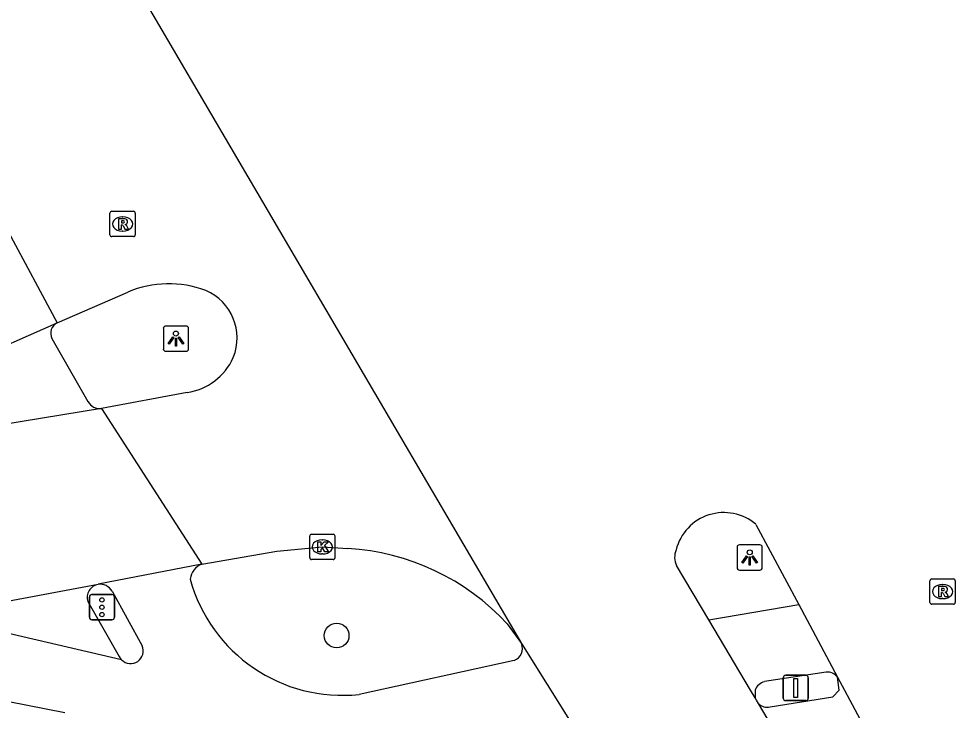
# Model space of a CAD drawing. Extents: x 161477 to 163040, y 383680 to 384868.
# Drawn here: x 162693.63 to 162730.64, y 384499.2 to 384526.54 of the extents above; entities that cross this region are included whole.
import ezdxf

# ---------------------------------------------------------------- set-up
doc = ezdxf.new("R2010")
doc.units = 0
for name, color, linetype in [('IMGEO_Boom', 7, 'Continuous'), ('IMGEO_Fietspad_gesloten', 7, 'Continuous'), ('IMGEO_Fietspad_open', 7, 'Continuous'), ('IMGEO_Kolk', 7, 'Continuous'), ('IMGEO_Lichtpunt', 7, 'Continuous'), ('IMGEO_Portaal', 7, 'Continuous'), ('IMGEO_Rijbaan_lokaal_gesloten', 7, 'Continuous'), ('IMGEO_Rijbaan_regionaal_gesloten', 7, 'Continuous'), ('IMGEO_Rioolput', 7, 'Continuous'), ('IMGEO_Verkeersregelinstallatiepaal', 7, 'Continuous'), ('IMGEO_Voetpad_open', 7, 'Continuous')]:
    doc.layers.add(name, color=color, linetype=linetype)

msp = doc.modelspace()

# ---------------------------------------------------------------- linework, layer by layer
at = {"layer": 'IMGEO_Boom'}
msp.add_circle((162706.193, 384502.158), 0.489, dxfattribs=at)
at = {"layer": 'IMGEO_Fietspad_gesloten'}
msp.add_lwpolyline([(162694.941, 384513.894), (162696.365, 384511.406)], dxfattribs=at)
for centre, radius, start, end in [((162695.367, 384514.1), 0.474, 118.1389, 205.8195), ((162696.843, 384511.674), 0.547, 209.2789, 275.7112)]:
    msp.add_arc(centre, radius, start, end, dxfattribs=at)
at = {"layer": 'IMGEO_Fietspad_open'}
for points in [[(162697.317, 384503.909), (162698.508, 384501.75)], [(162720.899, 384502.778), (162724.46, 384503.382)], [(162697.697, 384501.198), (162692.997, 384502.291)], [(162713.212, 384501.171), (162707.084, 384499.832)], [(162725.544, 384500.716), (162723.104, 384500.335)], [(162688.799, 384500.419), (162695.449, 384499.111)], [(162722.736, 384500.001), (162722.728, 384499.699)]]:
    msp.add_lwpolyline(points, dxfattribs=at)
for centre, radius, start, end in [((162701.11, 384504.31), 0.706, 109.9402, 173.6763), ((162706.418, 384506.025), 6.229, 195.2383, 276.139), ((162696.839, 384503.636), 0.551, 29.7252, 97.3954), ((162698.051, 384501.549), 0.499, 224.7731, 23.7085), ((162713.021, 384501.652), 0.517, 291.6162, 21.4305), ((162725.574, 384500.196), 0.521, 38.3454, 93.3185), ((162723.22, 384499.837), 0.511, 103.1494, 161.3049)]:
    msp.add_arc(centre, radius, start, end, dxfattribs=at)
at = {"layer": 'IMGEO_Kolk'}
for p, q in [((162705.128, 384505.236), (162705.128, 384506.088)), ((162705.203, 384506.162), (162706.055, 384506.162)), ((162706.129, 384506.088), (162706.129, 384505.236)), ((162705.616, 384505.942), (162705.641, 384505.942)), ((162705.639, 384505.382), (162705.614, 384505.382)), ((162706.055, 384505.162), (162705.203, 384505.162))]:
    msp.add_line(p, q, dxfattribs=at)
for points in [[(162705.128, 384505.236), (162705.128, 384506.088)], [(162705.203, 384506.162), (162706.055, 384506.162)], [(162706.129, 384506.088), (162706.129, 384505.236)], [(162705.449, 384505.862), (162705.572, 384505.862), (162705.572, 384505.711), (162705.702, 384505.862), (162705.866, 384505.862), (162705.72, 384505.711), (162705.873, 384505.462), (162705.721, 384505.462), (162705.636, 384505.626), (162705.572, 384505.559), (162705.572, 384505.462), (162705.449, 384505.462), (162705.449, 384505.862)], [(162706.055, 384505.162), (162705.203, 384505.162)]]:
    msp.add_lwpolyline(points, dxfattribs=at)
for centre, start, end in [((162705.205, 384506.086), 91.552, 178.448), ((162705.205, 384506.086), 91.552, 178.448), ((162706.053, 384506.086), 1.552, 88.448), ((162706.053, 384506.086), 1.552, 88.448), ((162705.205, 384505.238), 181.552, 268.448), ((162705.205, 384505.238), 181.552, 268.448), ((162706.053, 384505.238), 271.552, 358.448), ((162706.053, 384505.238), 271.552, 358.448)]:
    msp.add_arc(centre, 0.0765, start, end, dxfattribs=at)
for centre, major_axis, ratio, start_param, end_param in [((162705.615, 384505.662), (-0.387, 0.002), 0.722429, 4.712389, 7.853982), ((162705.64, 384505.662), (-0.39, 0.002), 0.717154, 1.570796, 4.712389)]:
    msp.add_ellipse(centre, major_axis=major_axis, ratio=ratio, start_param=start_param, end_param=end_param, dxfattribs=at)
at = {"layer": 'IMGEO_Lichtpunt'}
for p, q in [((162699.345, 384514.296), (162699.345, 384513.489)), ((162699.345, 384514.296), (162699.345, 384513.489)), ((162700.247, 384514.391), (162699.439, 384514.391)), ((162700.247, 384514.391), (162699.439, 384514.391)), ((162700.341, 384513.489), (162700.341, 384514.296)), ((162700.341, 384513.489), (162700.341, 384514.296)), ((162699.439, 384513.395), (162700.247, 384513.395)), ((162699.439, 384513.395), (162700.247, 384513.395)), ((162722.922, 384505.743), (162722.114, 384505.743)), ((162722.922, 384505.743), (162722.114, 384505.743)), ((162722.02, 384505.648), (162722.02, 384504.841)), ((162722.02, 384505.648), (162722.02, 384504.841)), ((162723.016, 384504.841), (162723.016, 384505.648)), ((162723.016, 384504.841), (162723.016, 384505.648)), ((162722.114, 384504.747), (162722.922, 384504.747)), ((162722.114, 384504.747), (162722.922, 384504.747))]:
    msp.add_line(p, q, dxfattribs=at)
for points in [[(162699.719, 384513.96), (162699.758, 384513.932), (162699.57, 384513.67), (162699.532, 384513.697), (162699.719, 384513.96)], [(162699.821, 384513.912), (162699.868, 384513.912), (162699.868, 384513.59), (162699.821, 384513.59), (162699.821, 384513.912)], [(162699.931, 384513.932), (162699.969, 384513.959), (162700.156, 384513.697), (162700.117, 384513.669), (162699.931, 384513.932)], [(162722.394, 384505.312), (162722.433, 384505.284), (162722.245, 384505.022), (162722.207, 384505.049), (162722.394, 384505.312)], [(162722.496, 384505.264), (162722.543, 384505.264), (162722.543, 384504.942), (162722.496, 384504.942), (162722.496, 384505.264)], [(162722.606, 384505.284), (162722.644, 384505.311), (162722.831, 384505.049), (162722.792, 384505.021), (162722.606, 384505.284)]]:
    msp.add_lwpolyline(points, dxfattribs=at)
for centre in [(162699.844, 384514.094), (162722.519, 384505.446)]:
    msp.add_circle(centre, 0.0994, dxfattribs=at)
for centre, start, end in [((162699.439, 384514.296), 90, 180), ((162699.439, 384514.296), 90, 180), ((162700.247, 384514.296), 0, 90), ((162700.247, 384514.296), 0, 90), ((162699.439, 384513.489), 180, 270), ((162699.439, 384513.489), 180, 270), ((162700.247, 384513.489), 270, 0), ((162700.247, 384513.489), 270, 360), ((162722.114, 384505.648), 90, 180), ((162722.114, 384505.648), 90, 180), ((162722.922, 384505.648), 0, 90), ((162722.922, 384505.648), 0, 90), ((162722.114, 384504.841), 180, 270), ((162722.114, 384504.841), 180, 270), ((162722.922, 384504.841), 270, 0), ((162722.922, 384504.841), 270, 360)]:
    msp.add_arc(centre, 0.0946, start, end, dxfattribs=at)
at = {"layer": 'IMGEO_Portaal'}
for p, q in [((162723.941, 384500.586), (162724.731, 384500.586)), ((162724.731, 384500.586), (162723.941, 384500.586)), ((162723.841, 384499.686), (162723.841, 384500.486)), ((162723.841, 384500.486), (162723.841, 384499.686)), ((162724.831, 384500.486), (162724.831, 384499.686)), ((162724.831, 384499.686), (162724.831, 384500.486)), ((162724.731, 384499.586), (162723.941, 384499.586)), ((162723.941, 384499.586), (162724.731, 384499.586))]:
    msp.add_line(p, q, dxfattribs=at)
msp.add_lwpolyline([(162724.261, 384500.461), (162724.411, 384500.461), (162724.411, 384499.711), (162724.261, 384499.711), (162724.261, 384500.461)], dxfattribs=at)
for centre, start, end in [((162723.941, 384500.486), 90, 180), ((162723.941, 384500.486), 90, 180), ((162724.731, 384500.486), 0, 90), ((162724.731, 384500.486), 360, 90), ((162723.941, 384499.686), 180, 270), ((162723.941, 384499.686), 180, 270), ((162724.731, 384499.686), 270, 0), ((162724.731, 384499.686), 270, 0)]:
    msp.add_arc(centre, 0.1, start, end, dxfattribs=at)
at = {"layer": 'IMGEO_Rijbaan_lokaal_gesloten'}
for points in [[(162691.625, 384512.956), (162695.144, 384514.518)], [(162696.897, 384511.129), (162692.959, 384510.491)], [(162700.869, 384504.974), (162696.768, 384504.182)], [(162692.751, 384503.442), (162696.768, 384504.182)]]:
    msp.add_lwpolyline(points, dxfattribs=at)
at = {"layer": 'IMGEO_Rijbaan_regionaal_gesloten'}
for points in [[(162694.729, 384533.867), (162713.503, 384501.841)], [(162691.259, 384521.737), (162695.144, 384514.518)], [(162695.144, 384514.518), (162697.938, 384515.735)], [(162700.285, 384511.764), (162696.897, 384511.129)], [(162696.897, 384511.129), (162700.869, 384504.974)], [(162722.763, 384506.553), (162724.46, 384503.382)], [(162700.869, 384504.974), (162703.828, 384505.486), (162705.629, 384505.662), (162706.632, 384505.597)], [(162720.899, 384502.778), (162719.626, 384504.921)], [(162724.46, 384503.382), (162725.983, 384500.519)], [(162722.728, 384499.699), (162722.549, 384500), (162720.899, 384502.778)], [(162712.939, 384502.615), (162713.503, 384501.841)], [(162713.503, 384501.841), (162715.523, 384498.605)], [(162725.983, 384500.519), (162726.269, 384500), (162728.01, 384496.744)], [(162722.863, 384499.471), (162722.785, 384499.604), (162722.728, 384499.699)], [(162724.869, 384496.086), (162722.863, 384499.471)]]:
    msp.add_lwpolyline(points, dxfattribs=at)
for centre, radius, start, end in [((162699.554, 384511.863), 4.196, 69.5365, 112.6562), ((162700.231, 384513.922), 2.032, 337.4721, 67.1185), ((162699.945, 384514.107), 2.368, 278.2441, 335.967), ((162721.5, 384505.065), 1.952, 49.6692, 165.6461), ((162706.094, 384496.299), 9.313, 42.6986, 86.6911), ((162720.349, 384505.255), 0.797, 158.3324, 204.7688)]:
    msp.add_arc(centre, radius, start, end, dxfattribs=at)
at = {"layer": 'IMGEO_Rioolput'}
for p, q in [((162697.234, 384517.999), (162697.234, 384518.851)), ((162697.309, 384518.925), (162698.161, 384518.925)), ((162697.722, 384518.705), (162697.747, 384518.705)), ((162698.235, 384518.851), (162698.235, 384517.999)), ((162698.161, 384517.925), (162697.309, 384517.925)), ((162697.745, 384518.145), (162697.72, 384518.145)), ((162729.641, 384503.47), (162729.641, 384504.322)), ((162729.716, 384504.396), (162730.568, 384504.396)), ((162730.642, 384504.322), (162730.642, 384503.47)), ((162730.129, 384504.176), (162730.154, 384504.176)), ((162730.152, 384503.616), (162730.127, 384503.616)), ((162730.568, 384503.396), (162729.716, 384503.396))]:
    msp.add_line(p, q, dxfattribs=at)
for points in [[(162697.234, 384517.999), (162697.234, 384518.851)], [(162697.309, 384518.925), (162698.161, 384518.925)], [(162698.235, 384518.851), (162698.235, 384517.999)], [(162697.823, 384518.623), (162697.571, 384518.625), (162697.571, 384518.225)], [(162697.571, 384518.225), (162697.695, 384518.225), (162697.695, 384518.387), (162697.706, 384518.387)], [(162697.749, 384518.544), (162697.695, 384518.544), (162697.695, 384518.463)], [(162697.695, 384518.463), (162697.747, 384518.463)], [(162697.753, 384518.358), (162697.824, 384518.225), (162697.964, 384518.225), (162697.899, 384518.351)], [(162698.161, 384517.925), (162697.309, 384517.925)], [(162729.641, 384503.47), (162729.641, 384504.322)], [(162729.716, 384504.396), (162730.568, 384504.396)], [(162730.642, 384504.322), (162730.642, 384503.47)], [(162730.23, 384504.094), (162729.978, 384504.096), (162729.978, 384503.696)], [(162729.978, 384503.696), (162730.102, 384503.696), (162730.102, 384503.858), (162730.113, 384503.858)], [(162730.156, 384504.015), (162730.102, 384504.015), (162730.102, 384503.934)], [(162730.102, 384503.934), (162730.154, 384503.934)], [(162730.16, 384503.829), (162730.231, 384503.696), (162730.371, 384503.696), (162730.306, 384503.822)], [(162730.568, 384503.396), (162729.716, 384503.396)]]:
    msp.add_lwpolyline(points, dxfattribs=at)
for centre, radius, start, end in [((162697.311, 384518.849), 0.0765, 91.552, 178.448), ((162697.311, 384518.849), 0.0765, 91.552, 178.448), ((162698.159, 384518.849), 0.0765, 1.552, 88.448), ((162698.159, 384518.849), 0.0765, 1.552, 88.448), ((162697.705, 384518.334), 0.0533, 26.0293, 88.6989), ((162697.731, 384518.652), 0.19, 274.7715, 282.9687), ((162697.755, 384518.448), 0.0964, 77.0061, 93.1865), ((162697.769, 384518.505), 0.0378, 276.6634, 79.6772), ((162697.822, 384518.513), 0.109, 350.3612, 89.416), ((162697.82, 384518.513), 0.112, 277.5842, 350.9817), ((162697.804, 384518.298), 0.108, 29.5134, 73.7905), ((162697.311, 384518.001), 0.0765, 181.552, 268.448), ((162697.311, 384518.001), 0.0765, 181.552, 268.448), ((162698.159, 384518.001), 0.0765, 271.552, 358.448), ((162698.159, 384518.001), 0.0765, 271.552, 358.448), ((162729.718, 384504.32), 0.0765, 91.552, 178.448), ((162729.718, 384504.32), 0.0765, 91.552, 178.448), ((162730.566, 384504.32), 0.0765, 1.552, 88.448), ((162730.566, 384504.32), 0.0765, 1.552, 88.448), ((162730.112, 384503.805), 0.0533, 26.0293, 88.6989), ((162730.138, 384504.123), 0.19, 274.7715, 282.9687), ((162730.162, 384503.919), 0.0964, 77.0061, 93.1865), ((162730.176, 384503.976), 0.0378, 276.6634, 79.6772), ((162730.229, 384503.984), 0.109, 350.3612, 89.416), ((162730.227, 384503.984), 0.112, 277.5842, 350.9817), ((162730.211, 384503.769), 0.108, 29.5134, 73.7905), ((162729.718, 384503.472), 0.0765, 181.552, 268.448), ((162729.718, 384503.472), 0.0765, 181.552, 268.448), ((162730.566, 384503.472), 0.0765, 271.552, 358.448), ((162730.566, 384503.472), 0.0765, 271.552, 358.448)]:
    msp.add_arc(centre, radius, start, end, dxfattribs=at)
for centre, major_axis, ratio, start_param, end_param in [((162697.721, 384518.425), (-0.387, 0.002), 0.722429, 4.712389, 7.853982), ((162697.746, 384518.425), (-0.39, 0.002), 0.717154, 1.570796, 4.712389), ((162730.128, 384503.896), (-0.387, 0.002), 0.722429, 4.712389, 7.853982), ((162730.153, 384503.896), (-0.39, 0.002), 0.717154, 1.570796, 4.712389)]:
    msp.add_ellipse(centre, major_axis=major_axis, ratio=ratio, start_param=start_param, end_param=end_param, dxfattribs=at)
at = {"layer": 'IMGEO_Verkeersregelinstallatiepaal'}
for p, q in [((162696.424, 384502.878), (162696.424, 384503.678)), ((162696.424, 384503.678), (162696.424, 384502.878)), ((162696.524, 384503.778), (162697.314, 384503.778)), ((162697.314, 384503.778), (162696.524, 384503.778)), ((162697.414, 384503.678), (162697.414, 384502.878)), ((162697.414, 384502.878), (162697.414, 384503.678)), ((162697.314, 384502.778), (162696.524, 384502.778)), ((162696.524, 384502.778), (162697.314, 384502.778))]:
    msp.add_line(p, q, dxfattribs=at)
for centre in [(162696.919, 384503.568), (162696.919, 384503.278), (162696.919, 384502.988)]:
    msp.add_circle(centre, 0.085, dxfattribs=at)
for centre, start, end in [((162696.524, 384503.678), 90, 180), ((162696.524, 384503.678), 90, 180), ((162697.314, 384503.678), 0, 90), ((162697.314, 384503.678), 360, 90), ((162696.524, 384502.878), 180, 270), ((162696.524, 384502.878), 180, 270), ((162697.314, 384502.878), 270, 0), ((162697.314, 384502.878), 270, 0)]:
    msp.add_arc(centre, 0.1, start, end, dxfattribs=at)
at = {"layer": 'IMGEO_Voetpad_open'}
for points in [[(162696.357, 384503.502), (162697.604, 384501.328)], [(162723.331, 384499.337), (162725.799, 384499.731), (162726.055, 384500), (162725.983, 384500.519)]]:
    msp.add_lwpolyline(points, dxfattribs=at)
for centre, radius, start, end in [((162696.875, 384503.653), 0.539, 101.4249, 196.2765), ((162698.03, 384501.534), 0.473, 205.852, 225.3067), ((162723.221, 384499.838), 0.513, 225.7064, 282.3381)]:
    msp.add_arc(centre, radius, start, end, dxfattribs=at)

doc.saveas('drawing.dxf')
